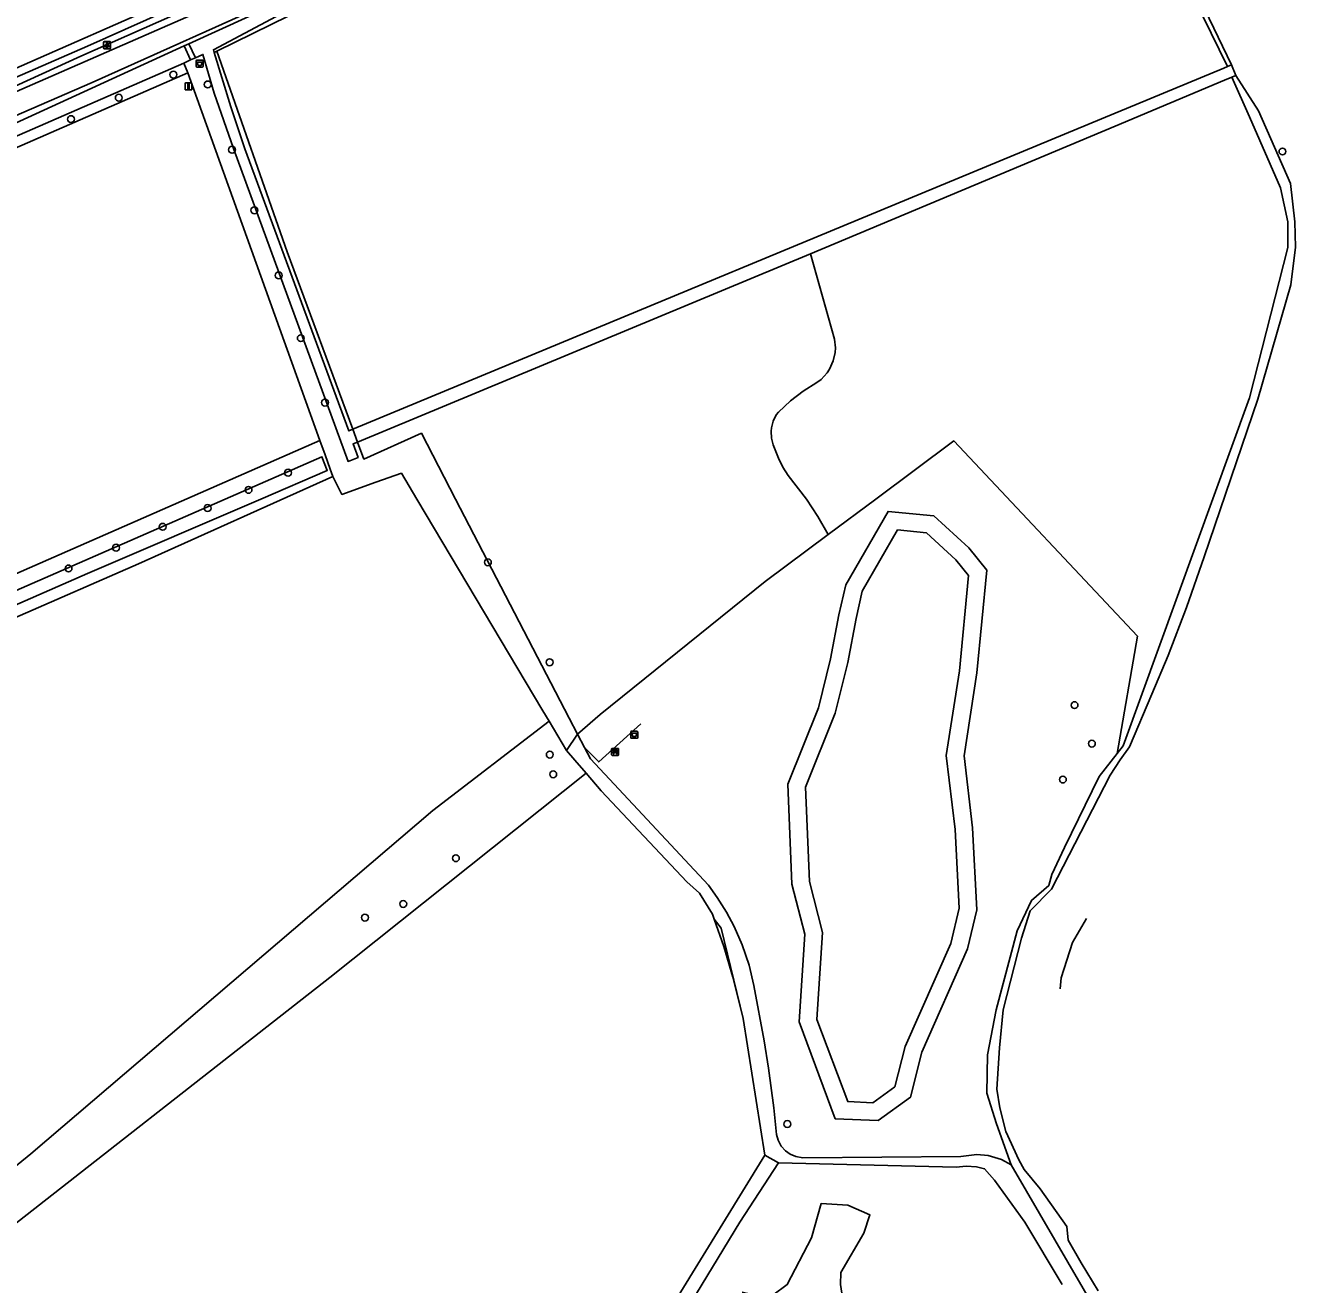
# Model space of a CAD drawing. Extents: x 160203 to 161526, y 379529 to 381797.
# Drawn here: x 161344.7 to 161525.7, y 381138.1 to 381317.5 of the extents above; entities that cross this region are included whole.
import ezdxf

# ---------------------------------------------------------------- set-up
doc = ezdxf.new("R2010")
doc.units = 0
for name, color, linetype in [('IMGEO_Afvalbak', 7, 'Continuous'), ('IMGEO_Bank', 7, 'Continuous'), ('IMGEO_Boom', 7, 'Continuous'), ('IMGEO_Dek', 7, 'Continuous'), ('IMGEO_Grasland_agrarisch', 7, 'Continuous'), ('IMGEO_Grasland_overig', 7, 'Continuous'), ('IMGEO_Hek', 7, 'Continuous'), ('IMGEO_Lichtpunt', 7, 'Continuous'), ('IMGEO_Loofbos', 7, 'Continuous'), ('IMGEO_Meer_plas_ven_vijver', 7, 'Continuous'), ('IMGEO_Rijbaan_lokaal_gesloten', 7, 'Continuous'), ('IMGEO_Verkeersbordpaal', 7, 'Continuous'), ('IMGEO_Voetpad_halfverhard', 7, 'Continuous'), ('IMGEO_Waterloop', 7, 'Continuous')]:
    doc.layers.add(name, color=color, linetype=linetype)

msp = doc.modelspace()

# ---------------------------------------------------------------- linework, layer by layer
at = {"layer": 'IMGEO_Afvalbak'}
for p, q in [((161369.03, 381311.65), (161369.03, 381312.45)), ((161369.03, 381312.45), (161369.03, 381311.65)), ((161369.13, 381312.55), (161369.92, 381312.55)), ((161369.92, 381312.55), (161369.13, 381312.55)), ((161369.92, 381311.55), (161369.13, 381311.55)), ((161369.13, 381311.55), (161369.92, 381311.55)), ((161370.02, 381312.45), (161370.02, 381311.65)), ((161370.02, 381311.65), (161370.02, 381312.45)), ((161430.97, 381216), (161430.97, 381216.8)), ((161430.97, 381216.8), (161430.97, 381216)), ((161431.07, 381216.9), (161431.86, 381216.9)), ((161431.86, 381216.9), (161431.07, 381216.9)), ((161431.86, 381215.9), (161431.07, 381215.9)), ((161431.07, 381215.9), (161431.86, 381215.9)), ((161431.96, 381216.8), (161431.96, 381216)), ((161431.96, 381216), (161431.96, 381216.8))]:
    msp.add_line(p, q, dxfattribs=at)
for points in [[(161369.17, 381312.26), (161369.88, 381312.26), (161369.73, 381311.79), (161369.32, 381311.79), (161369.17, 381312.26)], [(161431.11, 381216.61), (161431.82, 381216.61), (161431.67, 381216.14), (161431.26, 381216.14), (161431.11, 381216.61)]]:
    msp.add_lwpolyline(points, dxfattribs=at)
for centre, start, end in [((161369.13, 381312.45), 90, 180), ((161369.13, 381312.45), 90, 180), ((161369.13, 381311.65), 180, 270), ((161369.13, 381311.65), 180, 270), ((161369.92, 381312.45), 0, 90), ((161369.92, 381312.45), 360, 90), ((161369.92, 381311.65), 270, 0), ((161369.92, 381311.65), 270, 0), ((161431.07, 381216.8), 90, 180), ((161431.07, 381216.8), 90, 180), ((161431.07, 381216), 180, 270), ((161431.07, 381216), 180, 270), ((161431.86, 381216.8), 0, 90), ((161431.86, 381216.8), 360, 90), ((161431.86, 381216), 270, 0), ((161431.86, 381216), 270, 0)]:
    msp.add_arc(centre, 0.1, start, end, dxfattribs=at)
at = {"layer": 'IMGEO_Bank'}
for p, q in [((161428.24, 381213.55), (161428.24, 381214.39)), ((161428.24, 381214.39), (161428.24, 381213.55)), ((161428.31, 381214.47), (161429.16, 381214.47)), ((161429.16, 381214.47), (161428.31, 381214.47)), ((161428.94, 381213.87), (161428.54, 381213.87)), ((161428.55, 381213.98), (161428.55, 381214.08)), ((161428.59, 381214.08), (161428.59, 381213.98)), ((161428.88, 381214.09), (161428.6, 381214.09)), ((161428.6, 381213.97), (161428.88, 381213.97)), ((161428.89, 381213.98), (161428.89, 381214.08)), ((161428.93, 381214.08), (161428.93, 381213.98)), ((161429.24, 381214.4), (161429.24, 381213.56)), ((161429.24, 381213.56), (161429.24, 381214.4)), ((161429.17, 381213.47), (161428.32, 381213.47)), ((161428.32, 381213.47), (161429.17, 381213.47))]:
    msp.add_line(p, q, dxfattribs=at)
for points in [[(161428.49, 381213.87), (161428.34, 381213.87), (161428.46, 381213.97), (161428.54, 381213.97)], [(161428.54, 381214.09), (161428.46, 381214.09), (161428.46, 381214.25), (161429.02, 381214.25), (161429.02, 381214.09), (161428.94, 381214.09)], [(161428.54, 381213.86), (161428.54, 381213.65), (161428.49, 381213.65), (161428.49, 381213.86)], [(161428.94, 381213.97), (161429.02, 381213.97), (161429.13, 381213.87), (161428.99, 381213.87)], [(161428.99, 381213.86), (161428.99, 381213.65), (161428.94, 381213.65), (161428.94, 381213.86)]]:
    msp.add_lwpolyline(points, dxfattribs=at)
for centre, radius, start, end in [((161428.32, 381214.39), 0.0779, 92.4484, 184.2845), ((161428.32, 381214.39), 0.0779, 92.4484, 184.2845), ((161428.32, 381213.55), 0.0779, 182.4484, 274.2845), ((161428.32, 381213.55), 0.0779, 182.4484, 274.2845), ((161428.49, 381213.86), 0.00671, 2.8957, 87.1043), ((161428.54, 381214.08), 0.00671, 2.8957, 87.1043), ((161428.54, 381213.98), 0.00671, 272.8957, 357.1043), ((161428.54, 381213.86), 0.00671, 92.8957, 177.1043), ((161428.6, 381214.08), 0.00671, 92.8957, 177.1043), ((161428.6, 381213.98), 0.00671, 182.8957, 267.1043), ((161428.88, 381214.08), 0.00671, 2.8957, 87.1043), ((161428.88, 381213.98), 0.00671, 272.8957, 357.1043), ((161428.94, 381214.08), 0.00671, 92.8957, 177.1043), ((161428.94, 381213.98), 0.00671, 182.8957, 267.1043), ((161428.94, 381213.86), 0.00671, 2.8957, 87.1043), ((161428.99, 381213.86), 0.00671, 92.8957, 177.1043), ((161429.16, 381214.39), 0.0779, 2.4484, 94.2845), ((161429.16, 381214.39), 0.0779, 2.4484, 94.2845), ((161429.16, 381213.55), 0.0779, 272.4484, 4.2845), ((161429.16, 381213.55), 0.0779, 272.4484, 4.2845)]:
    msp.add_arc(centre, radius, start, end, dxfattribs=at)
at = {"layer": 'IMGEO_Boom'}
for centre in [(161365.78, 381310.47), (161370.67, 381309.07), (161358, 381307.18), (161351.18, 381304.13), (161374.14, 381299.77), (161523.84, 381299.52), (161377.33, 381291.14), (161380.79, 381281.87), (161383.94, 381272.92), (161387.39, 381263.73), (161382.13, 381253.75), (161376.49, 381251.3), (161370.66, 381248.71), (161364.26, 381246.04), (161357.61, 381243.06), (161410.6, 381240.98), (161350.84, 381240.1), (161419.4, 381226.74), (161494.21, 381220.63), (161496.68, 381215.14), (161419.43, 381213.58), (161419.91, 381210.77), (161492.55, 381210.03), (161406.04, 381198.82), (161398.54, 381192.3), (161393.08, 381190.35), (161453.28, 381160.94)]:
    msp.add_circle(centre, 0.489, dxfattribs=at)
at = {"layer": 'IMGEO_Dek'}
msp.add_lwpolyline([(161367.99, 381314.88), (161367.3, 381314.56), (161368.24, 381312.56), (161368.92, 381312.88)], close=True, dxfattribs=at)
at = {"layer": 'IMGEO_Grasland_agrarisch'}
for points in [[(161300.42, 381292.52), (161377.22, 381326.32), (161379.59, 381328.48), (161381.46, 381331.14), (161382.56, 381334.21), (161382.85, 381337.29), (161360.06, 381376.34), (161223.13, 381322.55)], [(161516, 381311.61), (161503.12, 381337.96), (161502.33, 381340.12), (161492.73, 381361.61), (161489.82, 381369.89)], [(161386.66, 381258.36), (161313.5, 381226.28), (161263.14, 381204.2)], [(161388.51, 381253.22), (161360.79, 381240.78), (161272.63, 381202.28), (161332.07, 381145.82)]]:
    msp.add_lwpolyline(points, dxfattribs=at)
at = {"layer": 'IMGEO_Grasland_overig'}
for points in [[(161371.98, 381313.8), (161395.1, 381325.23), (161393.54, 381330.12)], [(161371.6, 381313.62), (161371.98, 381313.8)], [(161371.98, 381313.8), (161381.99, 381285.22), (161391.36, 381259.94)], [(161367.27, 381312.13), (161367.83, 381310.71)], [(161367.83, 381310.71), (161294.02, 381278.51), (161294.05, 381277.58), (161293.85, 381277.49), (161232.69, 381250), (161197.17, 381234.04)], [(161367.83, 381310.71), (161386.66, 381258.36)], [(161388.51, 381253.22), (161388.13, 381254.25), (161387.4, 381256.28), (161386.66, 381258.36)], [(161419.34, 381218.32), (161418.44, 381219.83), (161400.48, 381250), (161398.29, 381253.68), (161394.63, 381252.38), (161389.79, 381250.66), (161388.51, 381253.22)], [(161419.34, 381218.32), (161402.74, 381205.62), (161345.48, 381156.69), (161332.07, 381145.82)], [(161421.81, 381214.16), (161419.34, 381218.32)], [(161423.39, 381216.5), (161421.81, 381214.16)], [(161424.6, 381210.91), (161422.99, 381212.79), (161421.81, 381214.16)], [(161336.59, 381141.52), (161388.1, 381181.84), (161424.6, 381210.91)], [(161424.6, 381210.91), (161426.74, 381208.41), (161438.98, 381195.46), (161440.76, 381193.84), (161442.62, 381190.85), (161442.87, 381190.13), (161444.24, 381186.24), (161445.53, 381181.86), (161446.99, 381175.96), (161450.07, 381156.48)], [(161368.7, 381056), (161371.21, 381057.1), (161373.66, 381058.31), (161376.07, 381059.62), (161378.41, 381061.04), (161380.69, 381062.57), (161382.9, 381064.19), (161383.89, 381064.97), (161386.78, 381067.1), (161391.6, 381071.11), (161393.16, 381072.35), (161401.6, 381080.65), (161408.44, 381088.89), (161425.73, 381116.95), (161450.07, 381156.48)], [(161450.07, 381156.48), (161452.03, 381155.39)], [(161452.03, 381155.39), (161446.52, 381146.96), (161438.74, 381134.11), (161427.09, 381115.64), (161425.1, 381112.51), (161417.51, 381099.38), (161413.2, 381092.61), (161409.15, 381086.06), (161403.29, 381079.42), (161397.82, 381074.27), (161392.74, 381069.21), (161385.99, 381064.12), (161380.9, 381059.41), (161378.2, 381056), (161376.05, 381053.44)], [(161452.03, 381155.39), (161477.34, 381154.81), (161478.76, 381154.93), (161480.26, 381154.82), (161481.4, 381154.57), (161482.8, 381152.95), (161487.15, 381146.96), (161492.45, 381138.06)], [(161485.17, 381155.1), (161505.68, 381119.88)]]:
    msp.add_lwpolyline(points, dxfattribs=at)
at = {"layer": 'IMGEO_Hek'}
for points in [[(161300.42, 381292.52), (161377.22, 381326.32), (161379.59, 381328.48), (161381.46, 381331.14), (161382.56, 381334.21), (161382.85, 381337.29), (161360.06, 381376.34), (161223.13, 381322.55)], [(161371.98, 381313.8), (161381.99, 381285.22), (161391.36, 381259.94)], [(161391.36, 381259.94), (161392.04, 381258.1)], [(161392.04, 381258.1), (161392.93, 381255.68), (161401.13, 381259.36), (161405.99, 381250), (161422.2, 381218.78), (161423.39, 381216.5)], [(161389.79, 381250.66), (161388.51, 381253.22), (161388.13, 381254.25), (161387.4, 381256.28), (161386.66, 381258.36)], [(161424.39, 381214.57), (161426.41, 381212.54), (161432.41, 381217.94)], [(161423.39, 381216.5), (161424.39, 381214.57)], [(161446.99, 381175.96), (161443.84, 381188.87), (161442.87, 381190.13)], [(161450.07, 381156.48), (161446.99, 381175.96)]]:
    msp.add_lwpolyline(points, dxfattribs=at)
at = {"layer": 'IMGEO_Lichtpunt'}
for p, q in [((161355.83, 381315.07), (161355.83, 381314.26)), ((161355.83, 381315.07), (161355.83, 381314.26)), ((161355.84, 381315.1), (161355.84, 381314.29)), ((161355.84, 381315.1), (161355.84, 381314.29)), ((161356.73, 381315.17), (161355.92, 381315.17)), ((161356.73, 381315.17), (161355.92, 381315.17)), ((161356.74, 381315.19), (161355.93, 381315.19)), ((161356.74, 381315.19), (161355.93, 381315.19)), ((161356.82, 381314.26), (161356.82, 381315.07)), ((161356.82, 381314.26), (161356.82, 381315.07)), ((161356.84, 381314.29), (161356.84, 381315.1)), ((161356.84, 381314.29), (161356.84, 381315.1)), ((161355.92, 381314.17), (161356.73, 381314.17)), ((161355.92, 381314.17), (161356.73, 381314.17)), ((161355.93, 381314.2), (161356.74, 381314.2)), ((161355.93, 381314.2), (161356.74, 381314.2))]:
    msp.add_line(p, q, dxfattribs=at)
for points in [[(161356.2, 381314.73), (161356.24, 381314.71), (161356.05, 381314.44), (161356.01, 381314.47), (161356.2, 381314.73)], [(161356.21, 381314.76), (161356.25, 381314.73), (161356.07, 381314.47), (161356.03, 381314.5), (161356.21, 381314.76)], [(161356.3, 381314.69), (161356.35, 381314.69), (161356.35, 381314.36), (161356.3, 381314.36), (161356.3, 381314.69)], [(161356.32, 381314.71), (161356.36, 381314.71), (161356.36, 381314.39), (161356.32, 381314.39), (161356.32, 381314.71)], [(161356.41, 381314.71), (161356.45, 381314.73), (161356.64, 381314.47), (161356.6, 381314.44), (161356.41, 381314.71)], [(161356.43, 381314.73), (161356.46, 381314.76), (161356.65, 381314.5), (161356.61, 381314.47), (161356.43, 381314.73)]]:
    msp.add_lwpolyline(points, dxfattribs=at)
for centre in [(161356.33, 381314.87), (161356.34, 381314.9)]:
    msp.add_circle(centre, 0.0994, dxfattribs=at)
for centre, start, end in [((161355.92, 381315.07), 90, 180), ((161355.92, 381315.07), 90, 180), ((161355.93, 381315.1), 90, 180), ((161355.93, 381315.1), 90, 180), ((161356.73, 381315.07), 0, 90), ((161356.73, 381315.07), 0, 90), ((161356.74, 381315.1), 0, 90), ((161356.74, 381315.1), 0, 90), ((161355.92, 381314.26), 180, 270), ((161355.92, 381314.26), 180, 270), ((161355.93, 381314.29), 180, 270), ((161355.93, 381314.29), 180, 270), ((161356.73, 381314.26), 270, 0), ((161356.73, 381314.26), 270, 360), ((161356.74, 381314.29), 270, 0), ((161356.74, 381314.29), 270, 360)]:
    msp.add_arc(centre, 0.0946, start, end, dxfattribs=at)
at = {"layer": 'IMGEO_Loofbos'}
for points in [[(161516.64, 381310.11), (161519.13, 381304.44), (161523.55, 381294.35), (161524.6, 381289.52), (161524.6, 381285.86), (161519.14, 381264.42), (161501.12, 381214.81), (161500.28, 381213.73)], [(161459.08, 381244.93), (161457.62, 381247.51), (161455.99, 381250), (161453.42, 381253.35), (161452.66, 381254.54), (161452.03, 381255.8), (161451.27, 381257.71), (161451.01, 381258.67), (161450.96, 381259.65), (161451.01, 381260.15), (161451.26, 381261.1), (161451.71, 381261.98), (161452, 381262.38), (161453.71, 381263.99), (161455.53, 381265.38), (161457.49, 381266.58), (161458.1, 381267.05), (161458.96, 381267.98), (161459.31, 381268.51), (161459.83, 381269.67), (161460.11, 381270.9), (161460.14, 381271.54), (161460.02, 381272.8), (161456.58, 381284.93)], [(161423.39, 381216.5), (161422.2, 381218.78), (161405.99, 381250), (161401.13, 381259.36), (161392.93, 381255.68), (161392.04, 381258.1)], [(161500.28, 381213.73), (161503.17, 381230.45), (161477.01, 381258.27), (161465.9, 381250), (161459.08, 381244.93)], [(161474.17, 381247.61), (161467.63, 381248.24), (161461.61, 381237.79), (161460.62, 381233.48), (161459.44, 381227.24), (161457.71, 381220.25), (161453.33, 381209.38), (161453.94, 381195.12), (161455.77, 381187.99), (161454.96, 381175.48), (161460.12, 381161.7), (161466.23, 381161.44), (161470.81, 381164.76), (161472.43, 381171.17), (161478.98, 381185.88), (161480.3, 381191.48), (161479.68, 381203.13), (161478.46, 381213.39), (161480.29, 381225.22), (161481.7, 381239.84), (161479.15, 381243.06), (161474.17, 381247.61)], [(161459.08, 381244.93), (161450.1, 381238.24), (161426.6, 381219.27), (161423.39, 381216.5)], [(161485.17, 381155.1), (161483.79, 381155.87), (161481.9, 381156.45), (161480.31, 381156.6), (161477.99, 381156.29), (161455.5, 381156.13), (161454.5, 381156.29), (161453.7, 381156.62), (161453.01, 381157.1), (161452.39, 381157.79), (161451.95, 381158.64), (161451.73, 381159.44), (161451.34, 381163.24), (161450.6, 381168.9), (161450, 381172.77), (161448.52, 381180.66), (161447.82, 381183.56), (161446.83, 381186.47), (161445.69, 381189.07), (161444.59, 381191.14), (161443.3, 381193.2), (161442.03, 381194.97), (161425.21, 381212.99), (161424.39, 381214.57), (161423.39, 381216.5)], [(161500.28, 381213.73), (161497.74, 381210.46), (161492.79, 381200.36), (161490.99, 381196.51), (161490.54, 381194.94), (161488.09, 381192.81), (161486.05, 381188.49), (161483.06, 381177.19), (161481.83, 381170.79), (161481.69, 381165.33), (161483.11, 381160.96), (161485.17, 381155.1)]]:
    msp.add_lwpolyline(points, dxfattribs=at)
at = {"layer": 'IMGEO_Meer_plas_ven_vijver'}
for points in [[(161477.81, 381225.53), (161475.93, 381213.43), (161477.19, 381202.92), (161477.78, 381191.7), (161476.6, 381186.68), (161470.06, 381171.99), (161468.61, 381166.26), (161465.47, 381163.97), (161461.88, 381164.13), (161457.49, 381175.85), (161458.29, 381188.22), (161456.43, 381195.49), (161455.85, 381208.95), (161460.09, 381219.48), (161461.88, 381226.71), (161463.07, 381232.96), (161463.96, 381236.86), (161469, 381245.6), (161473.1, 381245.2), (161477.31, 381241.35), (161479.12, 381239.08), (161477.81, 381225.53)], [(161465.84, 381105.47), (161477.41, 381113.86), (161479.32, 381115.96), (161479.61, 381117.5), (161479.55, 381118.44), (161479.42, 381119.31), (161479, 381120.28), (161477.32, 381121.83), (161474.68, 381123.8), (161467.75, 381129.81), (161466.11, 381131.36), (161463.54, 381133.61), (161461.07, 381136.85), (161460.88, 381138.07), (161460.92, 381139.8), (161464.16, 381145.4), (161465.05, 381147.98), (161461.88, 381149.38), (161458.12, 381149.6), (161456.72, 381144.74), (161453.26, 381138.07), (161451.23, 381136.53), (161449.24, 381136.4), (161446.82, 381136.96)]]:
    msp.add_lwpolyline(points, dxfattribs=at)
at = {"layer": 'IMGEO_Rijbaan_lokaal_gesloten'}
for points in [[(161380.36, 381324.29), (161300.01, 381289.1), (161268.1, 381275.47), (161255.77, 381270.11)], [(161108.29, 381192.8), (161114.38, 381197.57), (161123.38, 381204.59), (161125.79, 381205.94), (161175.21, 381228.65), (161209.02, 381245.57), (161218.78, 381250), (161257.16, 381267.43), (161261.42, 381269.36), (161301.19, 381286.35), (161354.19, 381309.33), (161381.5, 381321.67)]]:
    msp.add_lwpolyline(points, dxfattribs=at)
at = {"layer": 'IMGEO_Verkeersbordpaal'}
for p, q in [((161367.44, 381308.39), (161367.44, 381309.19)), ((161367.44, 381309.19), (161367.44, 381308.39)), ((161367.54, 381309.29), (161368.33, 381309.29)), ((161368.33, 381309.29), (161367.54, 381309.29)), ((161368.33, 381308.29), (161367.54, 381308.29)), ((161367.54, 381308.29), (161368.33, 381308.29)), ((161368.43, 381309.19), (161368.43, 381308.39)), ((161368.43, 381308.39), (161368.43, 381309.19))]:
    msp.add_line(p, q, dxfattribs=at)
msp.add_lwpolyline([(161367.86, 381309.17), (161368.01, 381309.17), (161368.01, 381308.42), (161367.86, 381308.42), (161367.86, 381309.17)], dxfattribs=at)
for centre, start, end in [((161367.54, 381309.19), 90, 180), ((161367.54, 381309.19), 90, 180), ((161367.54, 381308.39), 180, 270), ((161367.54, 381308.39), 180, 270), ((161368.33, 381309.19), 0, 90), ((161368.33, 381309.19), 360, 90), ((161368.33, 381308.39), 270, 0), ((161368.33, 381308.39), 270, 0)]:
    msp.add_arc(centre, 0.1, start, end, dxfattribs=at)
at = {"layer": 'IMGEO_Voetpad_halfverhard'}
msp.add_lwpolyline([(161367.99, 381314.88), (161367.3, 381314.56), (161368.24, 381312.56), (161368.92, 381312.88), (161367.99, 381314.88)], dxfattribs=at)
at = {"layer": 'IMGEO_Waterloop'}
for points in [[(161222.84, 381323.27), (161236, 381328.12), (161256.58, 381336.04), (161274.27, 381343.43), (161317.03, 381359.97), (161360.4, 381377.29), (161368.59, 381365.27), (161375.96, 381351.87), (161383.45, 381338.75), (161383.7, 381336.92), (161383.67, 381335.02), (161383.36, 381333.15), (161382.76, 381331.35), (161381.9, 381329.65), (161380.79, 381328.11), (161379.45, 381326.76), (161377.81, 381325.55), (161367.25, 381320.64), (161353.54, 381314.51), (161316.1, 381298.26), (161316.62, 381297.13)], [(161365.72, 381372.42), (161369.71, 381366.2), (161384.11, 381339.39), (161384.45, 381336.97), (161384.42, 381334.95), (161384.09, 381332.97), (161383.46, 381331.05), (161382.54, 381329.26), (161381.36, 381327.63), (161379.94, 381326.2), (161377.2, 381324.16), (161372.67, 381322.04), (161352.58, 381313.11), (161328.84, 381302.29), (161316.62, 381297.13)], [(161489.82, 381369.89), (161490.56, 381370.2), (161503.08, 381340.4), (161503.88, 381338.24), (161516.6, 381311.87)], [(161195.51, 381236.36), (161194.88, 381237.74), (161206.8, 381242.94), (161222.45, 381250), (161231.6, 381254.13), (161253.42, 381264.34), (161286.37, 381278.95), (161342.74, 381303.34), (161367.3, 381314.56), (161367.99, 381314.88), (161393.64, 381326.61)], [(161393.64, 381326.61), (161393.83, 381325.91), (161371.48, 381314.03), (161371.6, 381313.62)], [(161392.04, 381258.1), (161391.39, 381257.84), (161392.1, 381255.92), (161390.69, 381255.36), (161374.36, 381299.93), (161371.59, 381307.85), (161370, 381313.35), (161368.92, 381312.88), (161368.24, 381312.56), (161367.27, 381312.13)], [(161391.36, 381259.94), (161390.77, 381259.71), (161375.96, 381299.9), (161373.95, 381305.89), (161371.6, 381313.62)], [(161196.03, 381236.58), (161207.23, 381241.35), (161226.2, 381250), (161253.93, 381262.65), (161318.49, 381290.59), (161324.1, 381293.29), (161367.27, 381312.13)], [(161391.36, 381259.94), (161500, 381304.98), (161501.62, 381305.65), (161515.48, 381311.4), (161516, 381311.61)], [(161516, 381311.61), (161516.6, 381311.87)], [(161516.6, 381311.87), (161517.21, 381310.36)], [(161456.58, 381284.93), (161500, 381303.14), (161515.6, 381309.68), (161516.64, 381310.11)], [(161517.21, 381310.36), (161520.43, 381305.33), (161525, 381294.98), (161525.6, 381289.52), (161525.72, 381285.89), (161525.05, 381280.52), (161520.32, 381264.21), (161512.67, 381241.75), (161510.17, 381234.53), (161507.57, 381227.72), (161505.24, 381222.21), (161502.05, 381214.67), (161500.71, 381212.82), (161499.31, 381210.67), (161490.95, 381194.41), (161487.9, 381191.33), (161486.67, 381187.41), (161484.06, 381177.19), (161483.54, 381171.81), (161483.16, 381165.9), (161483.58, 381163.25), (161484.41, 381159.89), (161486.25, 381155.82), (161487.01, 381154.44), (161489.3, 381151.72), (161493.13, 381146.34), (161493.32, 381144.38), (161495.18, 381141.14), (161497.57, 381137.18)], [(161517.21, 381310.36), (161516.64, 381310.11)], [(161392.04, 381258.1), (161456.58, 381284.93)], [(161392.04, 381258.1), (161391.36, 381259.94)], [(161265.33, 381200.73), (161266.68, 381203.18), (161314.28, 381224.26), (161373.18, 381250), (161386.95, 381256.02), (161387.72, 381254.08), (161378.24, 381250), (161353.55, 381239.38), (161299.86, 381215.86), (161268.06, 381200.27), (161300.4, 381170.33), (161331.69, 381140.72)], [(161492.14, 381180.19), (161492.29, 381181.79), (161493.9, 381186.8), (161495.9, 381190.23)]]:
    msp.add_lwpolyline(points, dxfattribs=at)

doc.saveas('drawing.dxf')
